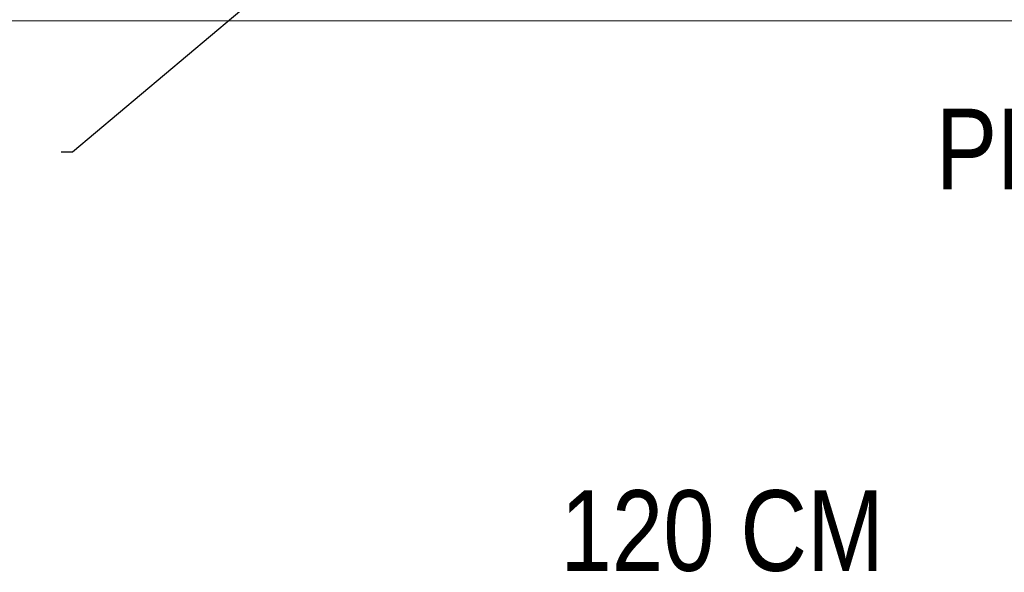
# Model space of a CAD drawing. Header units: millimetres. Extents: x 0 to 30, y 0 to 35.5.
# Tile 339 of 656: x 12.2 to 15.2, y 11.7 to 13.4. Entities that reach past the tile are written whole.
import ezdxf
from ezdxf import colors
from ezdxf.entities.mleader import LeaderData, LeaderLine
from ezdxf.math import Vec2, Vec3

# ---------------------------------------------------------------- set-up
doc = ezdxf.new("R2010")
doc.units = ezdxf.units.MM
doc.linetypes.add('DASHED2', pattern=[9.525, 6.35, -3.175])
doc.layers.add('TEXTO', color=7, linetype='DASHED2', lineweight=0)
doc.styles.add('Erika', font='techl___.ttf', dxfattribs={"height": 0.25})
doc.styles.get("Standard").update_dxf_attribs({"font": 'arial.ttf'})

# ---------------------------------------------------------------- blocks, each defined once
blk = doc.blocks.new('1')
at = {"lineweight": 0}
blk.add_line((22.1813, 13.4399), (6.8053, 13.4399), dxfattribs=at)
at = {"layer": 'TEXTO', "linetype": 'ByBlock', "lineweight": 0, "char_height": 0.25, "attachment_point": 3, "style": 'Erika'}
for s, insert in [('PLACA DE POLIESTIRENO EXPANDIDO', (20.4021, 13.1671)), ('120 CM', (14.8644, 11.9847))]:
    blk.add_mtext(s, dxfattribs=dict(at, insert=insert))
at = {"lineweight": 0}
ml = blk.add_multileader_mtext('Standard', dxfattribs=at)
ml.set_content('', color=256)
ml.set_leader_properties()
ml.build(insert=Vec2(0, 0))
ml.multileader.update_dxf_attribs({"arrow_head_size": 0.1536, "scale": 3})
ctx = ml.context
ctx.base_point, ctx.scale, ctx.char_height, ctx.arrow_head_size, ctx.landing_gap_size, ctx.plane_origin = Vec3(12.1613, 13.0329), 3, 0.4608, 0.1536, 0.0768, Vec3(11.8689, 12.3743)
ctx.text_align_type = 2
notes = []
notes.append((ctx, [(0, (1, 1, 0), (12.3504, 13.0329), (-1, 0), 0.0355, [(0, [(13.0734, 13.6411)], 0, [])])]))
ctx.mtext.insert, ctx.mtext.alignment, ctx.mtext.flow_direction = Vec3(12.2381, 13.2633), 3, 5
for ctx, leaders in notes:
    for number, flags, end, landing, length, lines in leaders:
        leader = LeaderData()
        leader.index, (leader.has_last_leader_line, leader.has_dogleg_vector, leader.attachment_direction) = number, flags
        leader.last_leader_point, leader.dogleg_vector, leader.dogleg_length = Vec3(end), Vec3(landing), length
        for number, points, colour, breaks in lines:
            line = LeaderLine()
            line.index, line.vertices, line.color, line.breaks = number, Vec3.list(points), colors.encode_raw_color(colour), breaks
            leader.lines.append(line)
        ctx.leaders.append(leader)

msp = doc.modelspace()

# ---------------------------------------------------------------- block references
msp.add_blockref('1', (0, 0))

doc.saveas('drawing.dxf')
